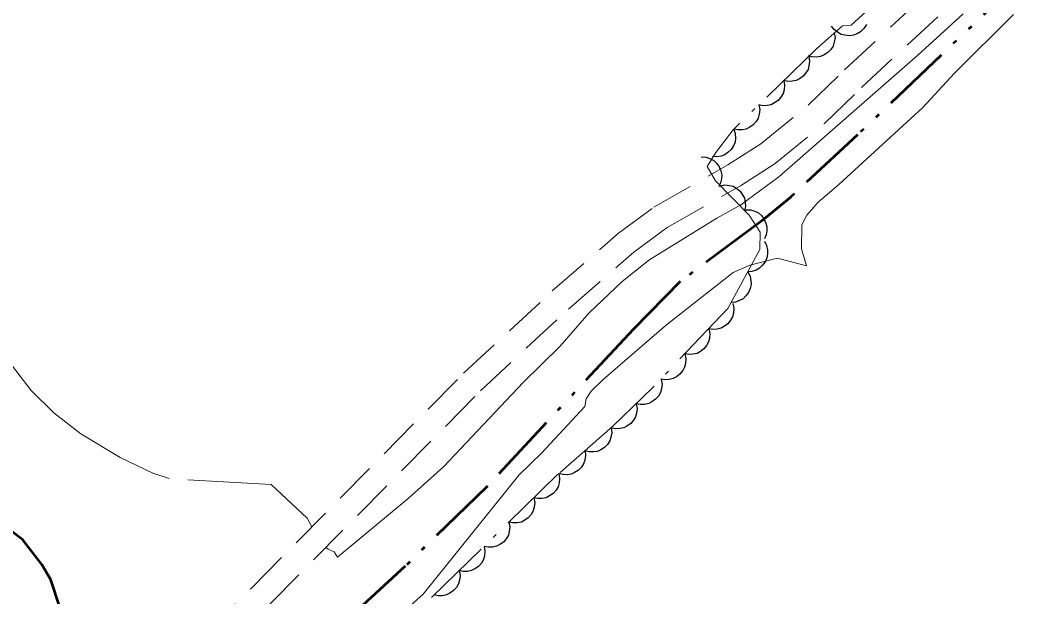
# Model space of a CAD drawing. Extents: x 386081 to 389416, y 5130568 to 5134082.
# Drawn here: x 387738.2 to 387825.4, y 5131624.6 to 5131674.3 of the extents above; entities that cross this region are included whole.
import ezdxf

# ---------------------------------------------------------------- set-up
doc = ezdxf.new("R2010")
doc.units = 0
doc.header["$LTSCALE"] = 1.2
for name, pattern in [('DASH_DOUBLE_DOT', [9.2, 5, -1.2, 0.3, -1.2, 0.3, -1.2]), ('DOT_DASHED', [7.7, 5, -1.2, 0.3, -1.2]), ('LONG_DASHED', [7.5, 6, -1.5]), ('MEDIUM_DASHED', [4.5, 3, -1.5])]:
    doc.linetypes.add(name, pattern=pattern)
for name, color, linetype, lineweight in [('1', 7, 'Continuous', 53), ('19', 7, 'Continuous', 13), ('2', 7, 'Continuous', 13), ('4', 7, 'DASH_DOUBLE_DOT', 53), ('44', 7, 'Continuous', 25)]:
    doc.layers.add(name, color=color, linetype=linetype, lineweight=lineweight)

msp = doc.modelspace()

# ---------------------------------------------------------------- linework, layer by layer
at = {"layer": '1'}
msp.add_lwpolyline([(387740.24, 5131607.19), (387739.49, 5131608.63), (387739.51, 5131609.38), (387739.9, 5131611.73), (387740.59, 5131613.91), (387740.74, 5131615.51), (387740.52, 5131616.63), (387740.64, 5131618.01), (387741.13, 5131619.49), (387741.84, 5131622.62), (387741.65, 5131623.68), (387740.88, 5131626.05), (387740.11, 5131627.37), (387738.48, 5131629.5), (387737.41, 5131630.29), (387734.02, 5131631.07)], dxfattribs=at)
at = {"layer": '19', "linetype": 'MEDIUM_DASHED'}
for points in [[(387734.65, 5131601.63), (387738.66, 5131605.55), (387743.41, 5131610.5), (387750.42, 5131617.62), (387758.24, 5131625.4), (387776.47, 5131643.86), (387784.13, 5131650.96), (387789.84, 5131655.94), (387792.89, 5131658.2), (387799.26, 5131661.83), (387802.11, 5131663.66), (387806.2, 5131666.98), (387809.33, 5131670.03), (387818.67, 5131678.71), (387840.8, 5131699.08), (387852.77, 5131710.9), (387889.04, 5131745.94)], [(387735.96, 5131599.98), (387740.15, 5131604.08), (387744.92, 5131609.04), (387751.91, 5131616.13), (387759.73, 5131623.92), (387777.93, 5131642.34), (387785.53, 5131649.4), (387791.15, 5131654.3), (387794.03, 5131656.43), (387800.35, 5131660.04), (387803.34, 5131661.96), (387807.59, 5131665.41), (387810.78, 5131668.5), (387830.93, 5131687.19), (387842.49, 5131697.38), (387854.44, 5131709.18), (387890.7, 5131744.21)]]:
    msp.add_lwpolyline(points, dxfattribs=at)
at = {"layer": '2'}
for points in [[(387763, 5131615.84), (387773, 5131624.8), (387781.26, 5131635.09), (387783.24, 5131636.99), (387786.94, 5131641.01), (387787.04, 5131641.66), (387787.48, 5131642.33), (387788.53, 5131643.32), (387793.97, 5131648.04), (387799.74, 5131652.55), (387801.15, 5131653.19), (387803.56, 5131653.79), (387806.05, 5131653.12), (387805.62, 5131654.61), (387805.66, 5131656.67), (387806.07, 5131657.51), (387807.07, 5131658.63), (387808.83, 5131660.15), (387816.08, 5131666.78), (387818.81, 5131669.75), (387823.9, 5131674.8)], [(387819.57, 5131674.87), (387815.65, 5131671.3), (387803.67, 5131660.8), (387800.39, 5131658.38), (387798.31, 5131657.24), (387792.46, 5131653.63), (387790.12, 5131651.76), (387787.32, 5131649.07), (387784.78, 5131646.18), (387781.66, 5131643.11), (387774.74, 5131635.8), (387771.69, 5131633.05), (387765.6, 5131627.99), (387765.32, 5131628.45), (387764.81, 5131628.68), (387764.6, 5131628.85)], [(387763.39, 5131630.62), (387762.99, 5131631.38), (387759.89, 5131634.26)]]:
    msp.add_lwpolyline(points, dxfattribs=at)
at = {"layer": '2', "linetype": 'LONG_DASHED'}
msp.add_lwpolyline([(387759.89, 5131634.26), (387751.08, 5131634.78), (387749.67, 5131635.26), (387746.87, 5131636.59), (387743.46, 5131638.65), (387741.14, 5131640.46), (387739.19, 5131642.38), (387737.58, 5131644.47)], dxfattribs=at)
at = {"layer": '4'}
msp.add_lwpolyline([(387899.3, 5131749.59), (387887.07, 5131737.5), (387872.02, 5131722.82), (387854.61, 5131706.42), (387846.32, 5131698.8), (387825.66, 5131678.92), (387810.45, 5131664.42), (387804.72, 5131659.09), (387802.21, 5131657.01), (387795.17, 5131651.78), (387791.12, 5131647.67), (387778.45, 5131634.05), (387771.45, 5131627.23), (387765.53, 5131621.78), (387758.91, 5131615.9), (387753.79, 5131610.54), (387751.35, 5131607.55), (387747.99, 5131600.76)], dxfattribs=at)
at = {"layer": '44', "linetype": 'DOT_DASHED', "lineweight": 13}
msp.add_lwpolyline([(387819.87, 5131683.05), (387809.91, 5131673.88), (387809.15, 5131673.84), (387806.93, 5131671.88), (387799.72, 5131664.85), (387798.22, 5131662.9), (387797.47, 5131661.69), (387798.19, 5131660.46), (387801.1, 5131657.5), (387802.06, 5131656.02), (387802.04, 5131654.55), (387799.28, 5131649.44), (387792.81, 5131642.65), (387789.33, 5131639.26), (387784.62, 5131635.15), (387772.95, 5131623.77)], dxfattribs=at)
at = {"layer": '44'}
for points in [[(387811.22, 5131673.95), (387811, 5131673.59), (387810.7, 5131673.32), (387810.43, 5131673.13), (387810.09, 5131673.02), (387809.73, 5131672.97), (387809.35, 5131673.02), (387809.03, 5131673.09), (387808.73, 5131673.27), (387808.44, 5131673.5), (387808.22, 5131673.79)], [(387808.45, 5131673.23), (387808.51, 5131672.81), (387808.44, 5131672.41), (387808.34, 5131672.09), (387808.15, 5131671.8), (387807.89, 5131671.53), (387807.57, 5131671.33), (387807.27, 5131671.19), (387806.92, 5131671.14), (387806.55, 5131671.15), (387806.21, 5131671.24)], [(387806.24, 5131671.2), (387806.31, 5131670.79), (387806.26, 5131670.39), (387806.18, 5131670.07), (387806, 5131669.77), (387805.76, 5131669.49), (387805.45, 5131669.27), (387805.16, 5131669.11), (387804.81, 5131669.05), (387804.44, 5131669.04), (387804.09, 5131669.11)], [(387804.09, 5131669.11), (387804.16, 5131668.7), (387804.12, 5131668.3), (387804.03, 5131667.98), (387803.85, 5131667.67), (387803.61, 5131667.39), (387803.3, 5131667.18), (387803.01, 5131667.02), (387802.67, 5131666.95), (387802.29, 5131666.94), (387801.94, 5131667.02)], [(387801.94, 5131667.02), (387802.02, 5131666.61), (387801.97, 5131666.2), (387801.89, 5131665.88), (387801.71, 5131665.58), (387801.46, 5131665.3), (387801.15, 5131665.08), (387800.86, 5131664.93), (387800.52, 5131664.86), (387800.15, 5131664.85), (387799.79, 5131664.92)], [(387799.78, 5131664.93), (387799.91, 5131664.54), (387799.92, 5131664.13), (387799.89, 5131663.8), (387799.75, 5131663.48), (387799.55, 5131663.16), (387799.27, 5131662.9), (387799.01, 5131662.71), (387798.68, 5131662.59), (387798.31, 5131662.53), (387797.95, 5131662.55)], [(387796.97, 5131662.54), (387797.39, 5131662.51), (387797.77, 5131662.37), (387798.06, 5131662.21), (387798.31, 5131661.97), (387798.52, 5131661.67), (387798.66, 5131661.31), (387798.74, 5131660.99), (387798.72, 5131660.64), (387798.64, 5131660.28), (387798.49, 5131659.95)], [(387798.6, 5131660.04), (387799.01, 5131660.12), (387799.42, 5131660.07), (387799.74, 5131659.99), (387800.04, 5131659.81), (387800.32, 5131659.57), (387800.54, 5131659.26), (387800.7, 5131658.97), (387800.77, 5131658.62), (387800.78, 5131658.25), (387800.71, 5131657.9)], [(387800.79, 5131657.97), (387801.21, 5131657.96), (387801.6, 5131657.84), (387801.9, 5131657.7), (387802.16, 5131657.46), (387802.38, 5131657.17), (387802.54, 5131656.82), (387802.63, 5131656.5), (387802.63, 5131656.15), (387802.57, 5131655.79), (387802.43, 5131655.46)], [(387802.42, 5131655.25), (387802.61, 5131654.88), (387802.69, 5131654.48), (387802.7, 5131654.15), (387802.62, 5131653.81), (387802.48, 5131653.47), (387802.24, 5131653.17), (387802.01, 5131652.93), (387801.7, 5131652.77), (387801.35, 5131652.65), (387800.99, 5131652.61)], [(387800.99, 5131652.61), (387801.19, 5131652.24), (387801.26, 5131651.84), (387801.28, 5131651.51), (387801.2, 5131651.17), (387801.05, 5131650.83), (387800.81, 5131650.53), (387800.59, 5131650.29), (387800.28, 5131650.13), (387799.93, 5131650.01), (387799.57, 5131649.97)], [(387799.7, 5131649.88), (387799.79, 5131649.47), (387799.75, 5131649.06), (387799.68, 5131648.74), (387799.51, 5131648.43), (387799.28, 5131648.14), (387798.98, 5131647.92), (387798.7, 5131647.75), (387798.35, 5131647.67), (387797.98, 5131647.65), (387797.63, 5131647.71)], [(387797.63, 5131647.71), (387797.72, 5131647.3), (387797.68, 5131646.89), (387797.61, 5131646.57), (387797.44, 5131646.26), (387797.21, 5131645.97), (387796.91, 5131645.74), (387796.63, 5131645.58), (387796.28, 5131645.5), (387795.91, 5131645.47), (387795.56, 5131645.53)], [(387795.56, 5131645.53), (387795.65, 5131645.13), (387795.61, 5131644.72), (387795.54, 5131644.4), (387795.38, 5131644.09), (387795.14, 5131643.8), (387794.84, 5131643.57), (387794.56, 5131643.4), (387794.21, 5131643.33), (387793.84, 5131643.3), (387793.49, 5131643.36)], [(387793.51, 5131643.34), (387793.59, 5131642.93), (387793.54, 5131642.52), (387793.46, 5131642.2), (387793.28, 5131641.9), (387793.04, 5131641.62), (387792.72, 5131641.4), (387792.44, 5131641.25), (387792.09, 5131641.18), (387791.72, 5131641.17), (387791.37, 5131641.24)], [(387791.37, 5131641.24), (387791.44, 5131640.83), (387791.39, 5131640.43), (387791.31, 5131640.11), (387791.13, 5131639.81), (387790.89, 5131639.53), (387790.57, 5131639.31), (387790.29, 5131639.15), (387789.94, 5131639.09), (387789.57, 5131639.08), (387789.22, 5131639.15)], [(387789.21, 5131639.16), (387789.26, 5131638.74), (387789.19, 5131638.34), (387789.09, 5131638.03), (387788.9, 5131637.73), (387788.64, 5131637.47), (387788.31, 5131637.27), (387788.02, 5131637.13), (387787.67, 5131637.08), (387787.3, 5131637.09), (387786.95, 5131637.18)], [(387786.95, 5131637.18), (387787, 5131636.77), (387786.93, 5131636.37), (387786.83, 5131636.05), (387786.64, 5131635.76), (387786.38, 5131635.5), (387786.05, 5131635.3), (387785.76, 5131635.16), (387785.41, 5131635.11), (387785.04, 5131635.12), (387784.69, 5131635.21)], [(387784.69, 5131635.21), (387784.76, 5131634.8), (387784.71, 5131634.4), (387784.63, 5131634.08), (387784.45, 5131633.78), (387784.21, 5131633.5), (387783.89, 5131633.28), (387783.61, 5131633.12), (387783.26, 5131633.06), (387782.89, 5131633.05), (387782.54, 5131633.12)], [(387782.54, 5131633.12), (387782.61, 5131632.71), (387782.57, 5131632.31), (387782.48, 5131631.99), (387782.3, 5131631.68), (387782.06, 5131631.4), (387781.75, 5131631.19), (387781.46, 5131631.03), (387781.11, 5131630.96), (387780.74, 5131630.95), (387780.39, 5131631.03)], [(387780.39, 5131631.03), (387780.47, 5131630.61), (387780.42, 5131630.21), (387780.34, 5131629.89), (387780.16, 5131629.59), (387779.91, 5131629.31), (387779.6, 5131629.09), (387779.31, 5131628.94), (387778.97, 5131628.87), (387778.6, 5131628.86), (387778.24, 5131628.93)], [(387778.24, 5131628.93), (387778.32, 5131628.52), (387778.27, 5131628.12), (387778.19, 5131627.8), (387778.01, 5131627.49), (387777.77, 5131627.21), (387777.45, 5131627), (387777.16, 5131626.84), (387776.82, 5131626.77), (387776.45, 5131626.76), (387776.1, 5131626.84)], [(387776.1, 5131626.84), (387776.17, 5131626.43), (387776.12, 5131626.02), (387776.04, 5131625.7), (387775.86, 5131625.4), (387775.62, 5131625.12), (387775.3, 5131624.9), (387775.02, 5131624.75), (387774.67, 5131624.68), (387774.3, 5131624.67), (387773.95, 5131624.74)]]:
    msp.add_lwpolyline(points, dxfattribs=at)

doc.saveas('drawing.dxf')
